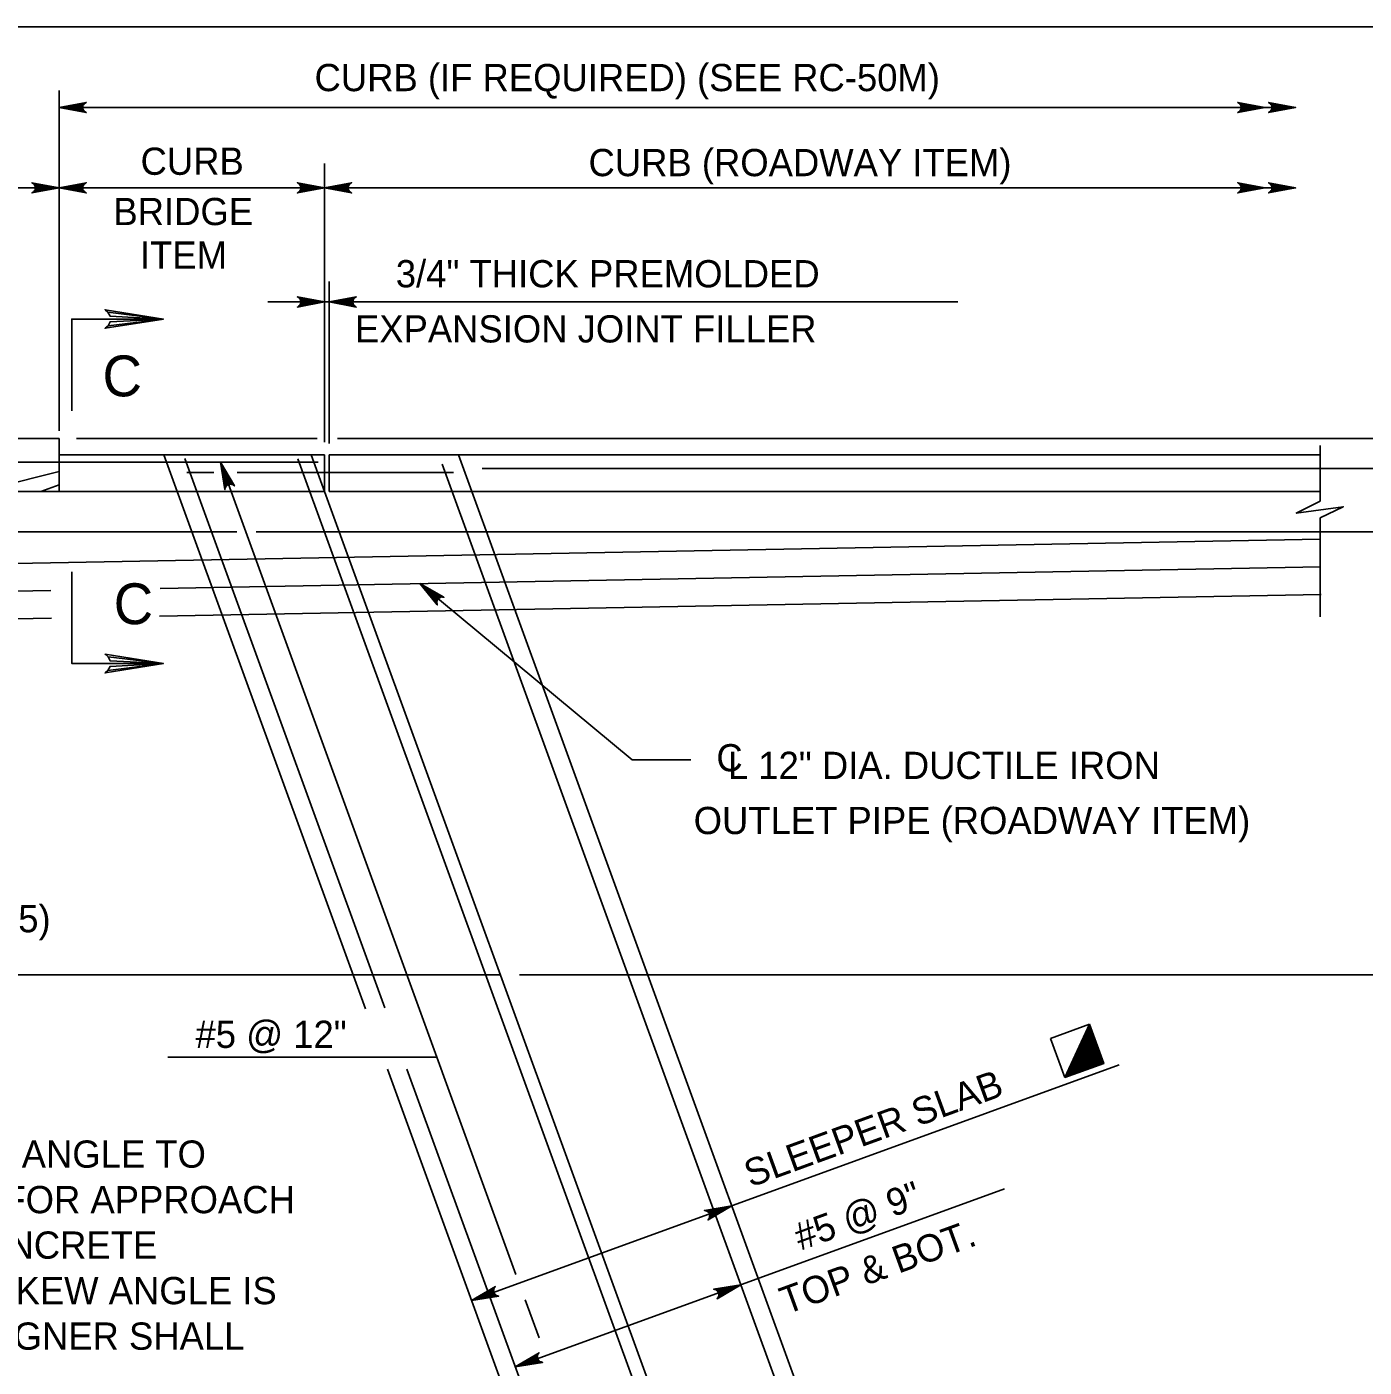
# Model space of a CAD drawing. Extents: x 636530 to 644067, y 294168 to 299122.
# Drawn here: x 640937.4 to 641084.6, y 295787.9 to 295935.5 of the extents above; entities that cross this region are included whole.
import ezdxf

# ---------------------------------------------------------------- set-up
doc = ezdxf.new("R2010")
doc.units = 0
doc.layers.add('1', color=7, linetype='Continuous')

msp = doc.modelspace()

# ---------------------------------------------------------------- linework, layer by layer
at = {"layer": '1'}
for p, q in [((641514.78, 295935.48), (640728.78, 295935.48)), ((640940.91, 295891), (640940.91, 295928.48)), ((640940.91, 295926.6), (641077.09, 295926.6)), ((640970.15, 295889.74), (640970.15, 295920.41)), ((640940.91, 295910), (640940.91, 295919.6)), ((640816.15, 295917.74), (640940.91, 295917.74)), ((640940.91, 295917.74), (641077.09, 295917.74)), ((640970.66, 295889.58), (640970.66, 295907.42)), ((640963.92, 295905.18), (641039.9, 295905.18)), ((640903.62, 295890.16), (640940.91, 295890.16)), ((640940.91, 295884.3), (640940.91, 295890.16)), ((640942.82, 295890.16), (640969.32, 295890.16)), ((640971.59, 295890.16), (641034.24, 295890.16)), ((641034.24, 295890.16), (641166.1, 295890.16)), ((641079.8, 295889.36), (641079.8, 295883.24)), ((640970.15, 295888.36), (640940.91, 295888.36)), ((640974.65, 295827.37), (640952.45, 295888.36)), ((640976.78, 295827.46), (640954.76, 295887.96)), ((641060.08, 295632.75), (640967.21, 295887.91)), ((640970.15, 295884.3), (640968.67, 295888.36)), ((640970.15, 295884.3), (640970.15, 295888.36)), ((640970.66, 295884.3), (640970.66, 295888.36)), ((640970.66, 295888.36), (641079.8, 295888.36)), ((641078.25, 295631.84), (640984.89, 295888.36)), ((640818.14, 295887.53), (640969.46, 295887.53)), ((640940.91, 295886.51), (640932.05, 295884.3)), ((640991.23, 295798.1), (640958.69, 295887.53)), ((641075.78, 295632.7), (640983.09, 295887.34)), ((640987.5, 295886.84), (641120.36, 295886.84)), ((640940.91, 295885.05), (640938.9, 295884.3)), ((640954.99, 295886.39), (640957.96, 295886.39)), ((640960.53, 295886.39), (640984.36, 295886.39)), ((640940.91, 295884.3), (640889.63, 295884.3)), ((640940.91, 295884.3), (640970.15, 295884.3)), ((641062.03, 295631.84), (640970.15, 295884.3)), ((640970.66, 295884.3), (641079.8, 295884.3)), ((641079.8, 295881.43), (641079.8, 295870.5)), ((641079.8, 295879.07), (640825.63, 295874.32)), ((640870.22, 295879.88), (640960.49, 295879.88)), ((640962.62, 295879.88), (641100.89, 295879.88)), ((641079.86, 295876.03), (640952.04, 295873.64)), ((640940.01, 295873.42), (640826.73, 295871.3)), ((640980.66, 295874.18), (641004.01, 295854.76)), ((641079.91, 295872.98), (640951.98, 295870.59)), ((640940.07, 295870.37), (640827.83, 295868.27)), ((641004.01, 295854.76), (641010.5, 295854.76)), ((640769.8, 295831.11), (640989.51, 295831.11)), ((640991.63, 295831.11), (641102.02, 295831.11)), ((641050.11, 295824.08), (641054.4, 295825.65)), ((641054.4, 295825.65), (641051.67, 295819.79)), ((641054.43, 295825.59), (641051.73, 295819.81)), ((641054.45, 295825.52), (641051.79, 295819.83)), ((641054.47, 295825.46), (641051.85, 295819.85)), ((641054.49, 295825.4), (641051.91, 295819.87)), ((641054.51, 295825.34), (641051.98, 295819.9)), ((641054.54, 295825.28), (641052.04, 295819.92)), ((641054.56, 295825.22), (641052.1, 295819.94)), ((641054.58, 295825.16), (641052.16, 295819.96)), ((641054.6, 295825.1), (641052.22, 295819.98)), ((641054.63, 295825.04), (641052.28, 295820.01)), ((641054.65, 295824.98), (641052.34, 295820.03)), ((641054.67, 295824.92), (641052.4, 295820.05)), ((641054.69, 295824.86), (641052.46, 295820.07)), ((641054.71, 295824.8), (641052.52, 295820.1)), ((641054.74, 295824.73), (641052.58, 295820.12)), ((641054.76, 295824.67), (641052.64, 295820.14)), ((641054.78, 295824.61), (641052.7, 295820.16)), ((641054.8, 295824.55), (641052.76, 295820.18)), ((641054.82, 295824.49), (641052.83, 295820.21)), ((641054.85, 295824.43), (641052.89, 295820.23)), ((641055.97, 295821.35), (641054.4, 295825.65)), ((641051.67, 295819.79), (641050.11, 295824.08)), ((641054.87, 295824.37), (641052.95, 295820.25)), ((641054.89, 295824.31), (641053.01, 295820.27)), ((641054.91, 295824.25), (641053.07, 295820.29)), ((641054.93, 295824.19), (641053.13, 295820.32)), ((641054.96, 295824.13), (641053.19, 295820.34)), ((641054.98, 295824.07), (641053.25, 295820.36)), ((641055, 295824.01), (641053.31, 295820.38)), ((641055.02, 295823.94), (641053.37, 295820.41)), ((641055.05, 295823.88), (641053.43, 295820.43)), ((641055.07, 295823.82), (641053.49, 295820.45)), ((641055.09, 295823.76), (641053.55, 295820.47)), ((641055.11, 295823.7), (641053.62, 295820.49)), ((641055.13, 295823.64), (641053.68, 295820.52)), ((641055.16, 295823.58), (641053.74, 295820.54)), ((641055.18, 295823.52), (641053.8, 295820.56)), ((641055.2, 295823.46), (641053.86, 295820.58)), ((641055.22, 295823.4), (641053.92, 295820.6)), ((641055.24, 295823.34), (641053.98, 295820.63)), ((641055.27, 295823.28), (641054.04, 295820.65)), ((641055.29, 295823.22), (641054.1, 295820.67)), ((641055.31, 295823.15), (641054.16, 295820.69)), ((641055.33, 295823.09), (641054.22, 295820.71)), ((641055.35, 295823.03), (641054.28, 295820.74)), ((641055.38, 295822.97), (641054.34, 295820.76)), ((640952.89, 295822.03), (640982.52, 295822.03)), ((641055.4, 295822.91), (641054.41, 295820.78)), ((641055.42, 295822.85), (641054.47, 295820.8)), ((641055.44, 295822.79), (641054.53, 295820.83)), ((641055.47, 295822.73), (641054.59, 295820.85)), ((641055.49, 295822.67), (641054.65, 295820.87)), ((641055.51, 295822.61), (641054.71, 295820.89)), ((641055.53, 295822.55), (641054.77, 295820.91)), ((641055.55, 295822.49), (641054.83, 295820.94)), ((641055.58, 295822.43), (641054.89, 295820.96)), ((641055.6, 295822.36), (641054.95, 295820.98)), ((641055.62, 295822.3), (641055.01, 295821)), ((641055.64, 295822.24), (641055.07, 295821.02)), ((641055.66, 295822.18), (641055.13, 295821.05)), ((641055.69, 295822.12), (641055.2, 295821.07)), ((641055.71, 295822.06), (641055.26, 295821.09)), ((641055.73, 295822), (641055.32, 295821.11)), ((641055.75, 295821.94), (641055.38, 295821.13)), ((641055.77, 295821.88), (641055.44, 295821.16)), ((641055.8, 295821.82), (641055.5, 295821.18)), ((641055.82, 295821.76), (641055.56, 295821.2)), ((641055.84, 295821.7), (641055.62, 295821.22)), ((641055.86, 295821.64), (641055.68, 295821.25)), ((641055.89, 295821.57), (641055.74, 295821.27)), ((641055.91, 295821.51), (641055.8, 295821.29)), ((641045.81, 295631.84), (640977.07, 295820.71)), ((641047.63, 295632.78), (640979.23, 295820.72)), ((640986.35, 295795.23), (641057.65, 295821.18)), ((641051.67, 295819.79), (641055.97, 295821.35)), ((641055.93, 295821.45), (641055.86, 295821.31)), ((641055.95, 295821.39), (641055.92, 295821.33)), ((641045.04, 295807.54), (640991.16, 295787.94)), ((640993.78, 295791.12), (640992.25, 295795.3))]:
    msp.add_line(p, q, dxfattribs=at)
for points in [[(640940.91, 295926.6), (640943.9, 295927.16), (640943.78, 295927.08), (640943.67, 295927), (640943.61, 295926.9), (640943.55, 295926.8), (640943.53, 295926.7), (640943.51, 295926.6), (640943.53, 295926.5), (640943.55, 295926.4), (640943.61, 295926.3), (640943.67, 295926.2), (640943.78, 295926.12), (640943.9, 295926.04), (640940.91, 295926.6), (640943.78, 295926.12), (640943.67, 295926.2), (640940.91, 295926.6), (640943.61, 295926.3), (640943.55, 295926.4), (640940.91, 295926.6), (640943.53, 295926.5), (640943.51, 295926.6), (640940.91, 295926.6), (640943.53, 295926.7), (640943.55, 295926.8), (640940.91, 295926.6), (640943.61, 295926.9), (640943.67, 295927), (640940.91, 295926.6), (640943.78, 295927.08)], [(641073.7, 295926.6), (641070.71, 295926.04), (641070.83, 295926.12), (641070.94, 295926.2), (641071, 295926.3), (641071.06, 295926.4), (641071.08, 295926.5), (641071.1, 295926.6), (641071.08, 295926.7), (641071.06, 295926.8), (641071, 295926.9), (641070.94, 295927), (641070.83, 295927.08), (641070.71, 295927.16), (641073.7, 295926.6), (641070.83, 295927.08), (641070.94, 295927), (641073.7, 295926.6), (641071, 295926.9), (641071.06, 295926.8), (641073.7, 295926.6), (641071.08, 295926.7), (641071.1, 295926.6), (641073.7, 295926.6), (641071.08, 295926.5), (641071.06, 295926.4), (641073.7, 295926.6), (641071, 295926.3), (641070.94, 295926.2), (641073.7, 295926.6), (641070.83, 295926.12)], [(641077.09, 295926.6), (641074.11, 295926.04), (641074.22, 295926.12), (641074.34, 295926.2), (641074.4, 295926.3), (641074.46, 295926.4), (641074.47, 295926.5), (641074.49, 295926.6), (641074.47, 295926.7), (641074.46, 295926.8), (641074.4, 295926.9), (641074.34, 295927), (641074.22, 295927.08), (641074.11, 295927.16), (641077.09, 295926.6), (641074.22, 295927.08), (641074.34, 295927), (641077.09, 295926.6), (641074.4, 295926.9), (641074.46, 295926.8), (641077.09, 295926.6), (641074.47, 295926.7), (641074.49, 295926.6), (641077.09, 295926.6), (641074.47, 295926.5), (641074.46, 295926.4), (641077.09, 295926.6), (641074.4, 295926.3), (641074.34, 295926.2), (641077.09, 295926.6), (641074.22, 295926.12)], [(640940.91, 295917.74), (640937.93, 295917.18), (640938.05, 295917.26), (640938.16, 295917.34), (640938.22, 295917.44), (640938.28, 295917.54), (640938.3, 295917.64), (640938.31, 295917.74), (640938.3, 295917.84), (640938.28, 295917.94), (640938.22, 295918.04), (640938.16, 295918.14), (640938.05, 295918.22), (640937.93, 295918.3), (640940.91, 295917.74), (640938.05, 295918.22), (640938.16, 295918.14), (640940.91, 295917.74), (640938.22, 295918.04), (640938.28, 295917.94), (640940.91, 295917.74), (640938.3, 295917.84), (640938.31, 295917.74), (640940.91, 295917.74), (640938.3, 295917.64), (640938.28, 295917.54), (640940.91, 295917.74), (640938.22, 295917.44), (640938.16, 295917.34), (640940.91, 295917.74), (640938.05, 295917.26)], [(640940.91, 295917.74), (640943.9, 295918.3), (640943.78, 295918.22), (640943.67, 295918.14), (640943.61, 295918.04), (640943.55, 295917.94), (640943.53, 295917.84), (640943.51, 295917.74), (640943.53, 295917.64), (640943.55, 295917.54), (640943.61, 295917.44), (640943.67, 295917.34), (640943.78, 295917.26), (640943.9, 295917.18), (640940.91, 295917.74), (640943.78, 295917.26), (640943.67, 295917.34), (640940.91, 295917.74), (640943.61, 295917.44), (640943.55, 295917.54), (640940.91, 295917.74), (640943.53, 295917.64), (640943.51, 295917.74), (640940.91, 295917.74), (640943.53, 295917.84), (640943.55, 295917.94), (640940.91, 295917.74), (640943.61, 295918.04), (640943.67, 295918.14), (640940.91, 295917.74), (640943.78, 295918.22)], [(640970.15, 295917.74), (640967.16, 295917.18), (640967.28, 295917.26), (640967.39, 295917.34), (640967.45, 295917.44), (640967.51, 295917.54), (640967.53, 295917.64), (640967.55, 295917.74), (640967.53, 295917.84), (640967.51, 295917.94), (640967.45, 295918.04), (640967.39, 295918.14), (640967.28, 295918.22), (640967.16, 295918.3), (640970.15, 295917.74), (640967.28, 295918.22), (640967.39, 295918.14), (640970.15, 295917.74), (640967.45, 295918.04), (640967.51, 295917.94), (640970.15, 295917.74), (640967.53, 295917.84), (640967.55, 295917.74), (640970.15, 295917.74), (640967.53, 295917.64), (640967.51, 295917.54), (640970.15, 295917.74), (640967.45, 295917.44), (640967.39, 295917.34), (640970.15, 295917.74), (640967.28, 295917.26)], [(640970.15, 295917.74), (640973.13, 295918.3), (640973.01, 295918.22), (640972.9, 295918.14), (640972.84, 295918.04), (640972.78, 295917.94), (640972.76, 295917.84), (640972.75, 295917.74), (640972.76, 295917.64), (640972.78, 295917.54), (640972.84, 295917.44), (640972.9, 295917.34), (640973.01, 295917.26), (640973.13, 295917.18), (640970.15, 295917.74), (640973.01, 295917.26), (640972.9, 295917.34), (640970.15, 295917.74), (640972.84, 295917.44), (640972.78, 295917.54), (640970.15, 295917.74), (640972.76, 295917.64), (640972.75, 295917.74), (640970.15, 295917.74), (640972.76, 295917.84), (640972.78, 295917.94), (640970.15, 295917.74), (640972.84, 295918.04), (640972.9, 295918.14), (640970.15, 295917.74), (640973.01, 295918.22)], [(641073.7, 295917.74), (641070.71, 295917.18), (641070.83, 295917.26), (641070.94, 295917.34), (641071, 295917.44), (641071.06, 295917.54), (641071.08, 295917.64), (641071.1, 295917.74), (641071.08, 295917.84), (641071.06, 295917.94), (641071, 295918.04), (641070.94, 295918.14), (641070.83, 295918.22), (641070.71, 295918.3), (641073.7, 295917.74), (641070.83, 295918.22), (641070.94, 295918.14), (641073.7, 295917.74), (641071, 295918.04), (641071.06, 295917.94), (641073.7, 295917.74), (641071.08, 295917.84), (641071.1, 295917.74), (641073.7, 295917.74), (641071.08, 295917.64), (641071.06, 295917.54), (641073.7, 295917.74), (641071, 295917.44), (641070.94, 295917.34), (641073.7, 295917.74), (641070.83, 295917.26)], [(641077.09, 295917.74), (641074.11, 295917.18), (641074.22, 295917.26), (641074.34, 295917.34), (641074.4, 295917.44), (641074.46, 295917.54), (641074.47, 295917.64), (641074.49, 295917.74), (641074.47, 295917.84), (641074.46, 295917.94), (641074.4, 295918.04), (641074.34, 295918.14), (641074.22, 295918.22), (641074.11, 295918.3), (641077.09, 295917.74), (641074.22, 295918.22), (641074.34, 295918.14), (641077.09, 295917.74), (641074.4, 295918.04), (641074.46, 295917.94), (641077.09, 295917.74), (641074.47, 295917.84), (641074.49, 295917.74), (641077.09, 295917.74), (641074.47, 295917.64), (641074.46, 295917.54), (641077.09, 295917.74), (641074.4, 295917.44), (641074.34, 295917.34), (641077.09, 295917.74), (641074.22, 295917.26)], [(640970.15, 295905.18), (640967.16, 295904.62), (640967.28, 295904.7), (640967.39, 295904.78), (640967.45, 295904.88), (640967.51, 295904.98), (640967.53, 295905.08), (640967.55, 295905.18), (640967.53, 295905.28), (640967.51, 295905.38), (640967.45, 295905.48), (640967.39, 295905.58), (640967.28, 295905.66), (640967.16, 295905.74), (640970.15, 295905.18), (640967.28, 295905.66), (640967.39, 295905.58), (640970.15, 295905.18), (640967.45, 295905.48), (640967.51, 295905.38), (640970.15, 295905.18), (640967.53, 295905.28), (640967.55, 295905.18), (640970.15, 295905.18), (640967.53, 295905.08), (640967.51, 295904.98), (640970.15, 295905.18), (640967.45, 295904.88), (640967.39, 295904.78), (640970.15, 295905.18), (640967.28, 295904.7)], [(640970.66, 295905.18), (640973.64, 295905.74), (640973.52, 295905.66), (640973.41, 295905.58), (640973.35, 295905.48), (640973.29, 295905.38), (640973.27, 295905.28), (640973.26, 295905.18), (640973.27, 295905.08), (640973.29, 295904.98), (640973.35, 295904.88), (640973.41, 295904.78), (640973.52, 295904.7), (640973.64, 295904.62), (640970.66, 295905.18), (640973.52, 295904.7), (640973.41, 295904.78), (640970.66, 295905.18), (640973.35, 295904.88), (640973.29, 295904.98), (640970.66, 295905.18), (640973.27, 295905.08), (640973.26, 295905.18), (640970.66, 295905.18), (640973.27, 295905.28), (640973.29, 295905.38), (640970.66, 295905.18), (640973.35, 295905.48), (640973.41, 295905.58), (640970.66, 295905.18), (640973.52, 295905.66)], [(640946.3, 295904.06), (640946.53, 295903.62), (640952.4, 295903.29), (640946.3, 295904.06), (640945.99, 295904.33), (640952.4, 295903.29), (640946.53, 295903), (640946.32, 295902.57), (640952.4, 295903.29), (640945.99, 295902.28), (640946.32, 295902.57)], [(640942.32, 295893.21), (640942.32, 295903.29), (640952.4, 295903.29)], [(640958.69, 295887.53), (640960.23, 295884.92), (640960.12, 295885), (640960, 295885.08), (640959.89, 295885.1), (640959.77, 295885.12), (640959.68, 295885.1), (640959.58, 295885.08), (640959.49, 295885.03), (640959.4, 295884.98), (640959.33, 295884.89), (640959.25, 295884.8), (640959.22, 295884.67), (640959.18, 295884.53), (640958.69, 295887.53), (640959.22, 295884.67), (640959.25, 295884.8), (640958.69, 295887.53), (640959.33, 295884.89), (640959.4, 295884.98), (640958.69, 295887.53), (640959.49, 295885.03), (640959.58, 295885.08), (640958.69, 295887.53), (640959.68, 295885.1), (640959.77, 295885.12), (640958.69, 295887.53), (640959.89, 295885.1), (640960, 295885.08), (640958.69, 295887.53), (640960.12, 295885)], [(641079.8, 295883.24), (641077.15, 295881.94), (641082.34, 295882.64), (641079.8, 295881.43)], [(640942.32, 295875.46), (640942.32, 295865.38), (640952.4, 295865.38)], [(640980.66, 295874.18), (640983.3, 295872.67), (640983.16, 295872.69), (640983.02, 295872.7), (640982.91, 295872.66), (640982.8, 295872.62), (640982.72, 295872.56), (640982.64, 295872.49), (640982.59, 295872.41), (640982.54, 295872.32), (640982.52, 295872.2), (640982.5, 295872.09), (640982.54, 295871.95), (640982.57, 295871.82), (640980.66, 295874.18), (640982.54, 295871.95), (640982.5, 295872.09), (640980.66, 295874.18), (640982.52, 295872.2), (640982.54, 295872.32), (640980.66, 295874.18), (640982.59, 295872.41), (640982.64, 295872.49), (640980.66, 295874.18), (640982.72, 295872.56), (640982.8, 295872.62), (640980.66, 295874.18), (640982.91, 295872.66), (640983.02, 295872.7), (640980.66, 295874.18), (640983.16, 295872.69)], [(640946.3, 295864.61), (640946.53, 295865.05), (640952.4, 295865.38), (640946.3, 295864.61), (640945.99, 295864.34), (640952.4, 295865.38), (640946.53, 295865.67), (640946.32, 295866.1), (640952.4, 295865.38), (640945.99, 295866.39), (640946.32, 295866.1)], [(641014.99, 295805.65), (641012.38, 295804.11), (641012.46, 295804.22), (641012.54, 295804.34), (641012.56, 295804.45), (641012.58, 295804.57), (641012.56, 295804.67), (641012.55, 295804.76), (641012.5, 295804.85), (641012.44, 295804.94), (641012.35, 295805.01), (641012.26, 295805.09), (641012.13, 295805.12), (641011.99, 295805.16), (641014.99, 295805.65), (641012.13, 295805.12), (641012.26, 295805.09), (641014.99, 295805.65), (641012.35, 295805.01), (641012.44, 295804.94), (641014.99, 295805.65), (641012.5, 295804.85), (641012.55, 295804.76), (641014.99, 295805.65), (641012.56, 295804.67), (641012.58, 295804.57), (641014.99, 295805.65), (641012.56, 295804.45), (641012.54, 295804.34), (641014.99, 295805.65), (641012.46, 295804.22)], [(640986.35, 295795.23), (640988.96, 295796.78), (640988.88, 295796.66), (640988.8, 295796.55), (640988.78, 295796.43), (640988.75, 295796.32), (640988.77, 295796.22), (640988.79, 295796.12), (640988.84, 295796.03), (640988.89, 295795.94), (640988.98, 295795.87), (640989.07, 295795.8), (640989.21, 295795.76), (640989.34, 295795.72), (640986.35, 295795.23), (640989.21, 295795.76), (640989.07, 295795.8), (640986.35, 295795.23), (640988.98, 295795.87), (640988.89, 295795.94), (640986.35, 295795.23), (640988.84, 295796.03), (640988.79, 295796.12), (640986.35, 295795.23), (640988.77, 295796.22), (640988.75, 295796.32), (640986.35, 295795.23), (640988.78, 295796.43), (640988.8, 295796.55), (640986.35, 295795.23), (640988.88, 295796.66)], [(641015.99, 295796.97), (641013.38, 295795.43), (641013.46, 295795.54), (641013.54, 295795.65), (641013.56, 295795.77), (641013.58, 295795.88), (641013.56, 295795.98), (641013.54, 295796.08), (641013.49, 295796.17), (641013.44, 295796.26), (641013.35, 295796.33), (641013.26, 295796.41), (641013.13, 295796.44), (641012.99, 295796.48), (641015.99, 295796.97), (641013.13, 295796.44), (641013.26, 295796.41), (641015.99, 295796.97), (641013.35, 295796.33), (641013.44, 295796.26), (641015.99, 295796.97), (641013.49, 295796.17), (641013.54, 295796.08), (641015.99, 295796.97), (641013.56, 295795.98), (641013.58, 295795.88), (641015.99, 295796.97), (641013.56, 295795.77), (641013.54, 295795.65), (641015.99, 295796.97), (641013.46, 295795.54)], [(640991.16, 295787.94), (640993.77, 295789.48), (640993.69, 295789.37), (640993.61, 295789.25), (640993.59, 295789.14), (640993.57, 295789.03), (640993.59, 295788.93), (640993.61, 295788.83), (640993.66, 295788.74), (640993.71, 295788.65), (640993.8, 295788.58), (640993.89, 295788.5), (640994.02, 295788.47), (640994.16, 295788.43), (640991.16, 295787.94), (640994.02, 295788.47), (640993.89, 295788.5), (640991.16, 295787.94), (640993.8, 295788.58), (640993.71, 295788.65), (640991.16, 295787.94), (640993.66, 295788.74), (640993.61, 295788.83), (640991.16, 295787.94), (640993.59, 295788.93), (640993.57, 295789.03), (640991.16, 295787.94), (640993.59, 295789.14), (640993.61, 295789.25), (640991.16, 295787.94), (640993.69, 295789.37)]]:
    msp.add_lwpolyline(points, dxfattribs=at)

# ---------------------------------------------------------------- texts
for s, height, p in [('CURB (IF REQUIRED) (SEE RC-50M)', 3, (640969.05, 295928.39)), ('CURB (ROADWAY ITEM)', 3, (640999.22, 295919.03)), ('3/4" THICK PREMOLDED', 3, (640978, 295906.79)), ('EXPANSION JOINT FILLER', 3, (640973.5, 295900.72)), ('C', 4.5, (640945.7, 295894.79)), ('C', 4.5, (640946.93, 295869.7)), ('DETAIL A, AND DETAIL B ON SHEET 5)', 3, (640866.2, 295835.78)), ('#5 @ 12"', 3, (640955.94, 295823.05)), ('APPROACH SLAB SKEW ANGLE TO', 3, (640888.87, 295809.86)), ('MATCH BRIDGE SKEW. FOR APPROACH ', 3, (640888.87, 295804.85)), ('SLAB ADJACENT TO CONCRETE ', 3, (640888.87, 295799.84)), ('PAVEMENTS THE MIN. SKEW ANGLE IS ', 3, (640888.87, 295794.83)), ('60 DEGREES.  THE DESIGNER SHALL ', 3, (640888.87, 295789.82))]:
    msp.add_text(s, height=height, dxfattribs=at).set_placement(p)
for s, rotation, p in [('CURB', 360, (640949.89, 295919.18)), ('BRIDGE', 360, (640946.9, 295913.64)), ('ITEM', 360, (640949.82, 295908.84)), ('C', 360, (641013.3, 295853.5)), ('L 12" DIA. DUCTILE IRON', 360, (641014.57, 295852.66)), ('OUTLET PIPE (ROADWAY ITEM)', 360, (641010.8, 295846.59)), ('SLEEPER SLAB', 20, (641017.05, 295807.67)), ('#5 @ 9"', 20, (641022.57, 295800.71)), ('TOP & BOT.', 20, (641020.99, 295793.68))]:
    msp.add_text(s, height=3, rotation=rotation, dxfattribs=at).set_placement(p)

doc.saveas('drawing.dxf')
